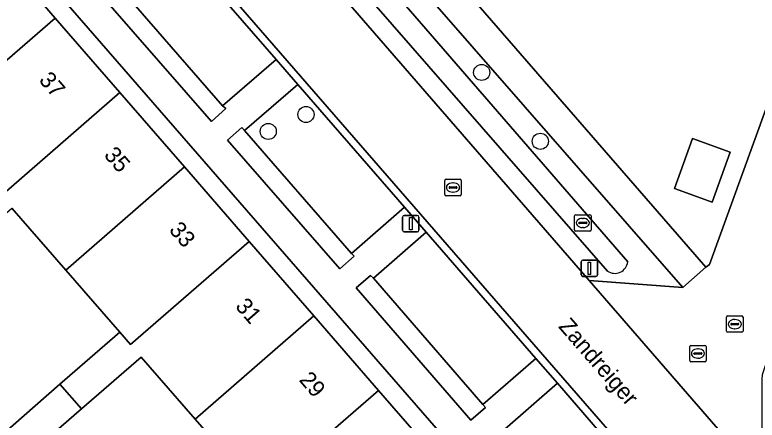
# Model space of a CAD drawing. Extents: x 155887 to 156869, y 383880 to 384678.
# Drawn here: x 156629.4 to 156674.52, y 384107.71 to 384132.36 of the extents above; entities that cross this region are included whole.
import ezdxf

# ---------------------------------------------------------------- set-up
doc = ezdxf.new("R2010")
doc.units = 0
for name, color, linetype in [('IMGEO_Boom', 7, 'Continuous'), ('IMGEO_Erf', 7, 'Continuous'), ('IMGEO_Greppel_droge_sloot', 7, 'Continuous'), ('IMGEO_Groenvoorziening', 7, 'Continuous'), ('IMGEO_Haag', 7, 'Continuous'), ('IMGEO_Kolk', 7, 'Continuous'), ('IMGEO_Lichtmast', 7, 'Continuous'), ('IMGEO_Openbare_ruimte_label', 7, 'Continuous'), ('IMGEO_Pand', 7, 'Continuous'), ('IMGEO_Pand_nummerreeks', 7, 'Continuous'), ('IMGEO_Parkeervlak_open', 7, 'Continuous'), ('IMGEO_Rijbaan_lokaal_gesloten', 7, 'Continuous'), ('IMGEO_Rijbaan_lokaal_open', 7, 'Continuous'), ('IMGEO_Rioolput', 7, 'Continuous'), ('IMGEO_Voetpad_open', 7, 'Continuous')]:
    doc.layers.add(name, color=color, linetype=linetype)

msp = doc.modelspace()

# ---------------------------------------------------------------- linework, layer by layer
at = {"layer": 'IMGEO_Boom'}
for centre in [(156657.774, 384128.855), (156647.092, 384126.294), (156644.801, 384125.266), (156661.337, 384124.665)]:
    msp.add_circle(centre, 0.489, dxfattribs=at)
at = {"layer": 'IMGEO_Erf'}
for points in [[(156692.007, 384173.426), (156672.069, 384180.768), (156640.231, 384152.904), (156671.388, 384117.021), (156671.62, 384117.179)], [(156599.132, 384113.164), (156608.489, 384121.292), (156617.846, 384129.421), (156627.191, 384137.539), (156631.854, 384132.164), (156635.784, 384127.635), (156639.715, 384123.104), (156643.645, 384118.575), (156647.577, 384114.044), (156651.506, 384109.515), (156655.438, 384104.984), (156659.368, 384100.453), (156663.489, 384095.704), (156664.364, 384096.46), (156626.242, 384140.297), (156587.667, 384106.816), (156589.344, 384104.881), (156593.045, 384100.611), (156593.133, 384100.673), (156589.53, 384104.822)], [(156672.87, 384124.002), (156671.774, 384120.973), (156669.495, 384121.798), (156670.591, 384124.827)]]:
    msp.add_lwpolyline(points, close=True, dxfattribs=at)
for points in [[(156628.439, 384106.681), (156632.142, 384109.899), (156635.772, 384113.055), (156632.493, 384116.827), (156629.214, 384120.6)], [(156643.641, 384104.002), (156640.361, 384107.775), (156637.083, 384111.546), (156633.453, 384108.39), (156629.75, 384105.172)]]:
    msp.add_lwpolyline(points, dxfattribs=at)
at = {"layer": 'IMGEO_Greppel_droge_sloot'}
for points in [[(156666.653, 384117.343), (156641.436, 384146.465)], [(156640.361, 384145.504), (156665.413, 384116.776)]]:
    msp.add_lwpolyline(points, dxfattribs=at)
msp.add_arc((156665.864, 384117.429), 0.793, 235.3417, 353.8036, dxfattribs=at)
at = {"layer": 'IMGEO_Groenvoorziening'}
for points in [[(156641.389, 384148.542), (156638.481, 384145.993), (156664.299, 384116.202), (156669.993, 384115.767)], [(156631.856, 384138.535), (156631.036, 384139.487), (156630.146, 384138.712), (156641.357, 384125.865), (156642.215, 384126.662), (156642.028, 384126.832)], [(156645.101, 384123.308), (156643.357, 384125.314), (156643.193, 384125.507), (156642.331, 384124.735), (156649.142, 384116.905), (156650.024, 384117.674), (156649.854, 384117.842)], [(156651.198, 384116.347), (156651.009, 384116.503), (156650.14, 384115.751), (156657.123, 384107.71), (156658.006, 384108.471), (156657.847, 384108.665)]]:
    msp.add_lwpolyline(points, close=True, dxfattribs=at)
for points in [[(156641.436, 384146.465), (156666.653, 384117.343)], [(156665.413, 384116.776), (156640.361, 384145.504)]]:
    msp.add_lwpolyline(points, dxfattribs=at)
msp.add_arc((156665.864, 384117.429), 0.793, 235.3417, 353.8036, dxfattribs=at)
at = {"layer": 'IMGEO_Haag'}
for points in [[(156642.028, 384126.832), (156631.856, 384138.535), (156631.036, 384139.487), (156630.146, 384138.712), (156641.357, 384125.865), (156642.215, 384126.662)], [(156649.854, 384117.842), (156645.101, 384123.308), (156643.357, 384125.314), (156643.193, 384125.507), (156642.331, 384124.735), (156649.142, 384116.905), (156650.024, 384117.674)], [(156657.847, 384108.665), (156651.198, 384116.347), (156651.009, 384116.503), (156650.14, 384115.751), (156657.123, 384107.71), (156658.006, 384108.471)]]:
    msp.add_lwpolyline(points, close=True, dxfattribs=at)
at = {"layer": 'IMGEO_Kolk'}
for p, q in [((156663.497, 384120.201), (156664.349, 384120.201)), ((156663.422, 384119.275), (156663.422, 384120.127)), ((156663.724, 384119.744), (156664.122, 384119.744)), ((156663.91, 384119.981), (156663.935, 384119.981)), ((156664.423, 384120.127), (156664.423, 384119.275)), ((156663.681, 384119.695), (156663.681, 384119.707)), ((156664.119, 384119.658), (156663.721, 384119.658)), ((156663.933, 384119.421), (156663.908, 384119.421)), ((156664.165, 384119.707), (156664.165, 384119.695)), ((156664.349, 384119.201), (156663.497, 384119.201))]:
    msp.add_line(p, q, dxfattribs=at)
for points in [[(156663.497, 384120.201), (156664.349, 384120.201)], [(156663.422, 384119.275), (156663.422, 384120.127)], [(156664.423, 384120.127), (156664.423, 384119.275)], [(156664.349, 384119.201), (156663.497, 384119.201)]]:
    msp.add_lwpolyline(points, dxfattribs=at)
for centre, radius, start, end in [((156663.499, 384120.125), 0.0765, 91.552, 178.448), ((156663.499, 384120.125), 0.0765, 91.552, 178.448), ((156664.347, 384120.125), 0.0765, 1.552, 88.448), ((156664.347, 384120.125), 0.0765, 1.552, 88.448), ((156663.721, 384119.704), 0.0403, 85.8775, 175.7526), ((156664.126, 384119.706), 0.0386, 1.7309, 96.639), ((156663.718, 384119.694), 0.0366, 178.938, 274.7102), ((156664.122, 384119.701), 0.043, 264.8664, 352.4533), ((156663.499, 384119.277), 0.0765, 181.552, 268.448), ((156663.499, 384119.277), 0.0765, 181.552, 268.448), ((156664.347, 384119.277), 0.0765, 271.552, 358.448), ((156664.347, 384119.277), 0.0765, 271.552, 358.448)]:
    msp.add_arc(centre, radius, start, end, dxfattribs=at)
for centre, major_axis, ratio, start_param, end_param in [((156663.909, 384119.701), (-0.387, 0.002), 0.722429, 4.712389, 7.853982), ((156663.934, 384119.701), (-0.39, 0.002), 0.717154, 1.570796, 4.712389)]:
    msp.add_ellipse(centre, major_axis=major_axis, ratio=ratio, start_param=start_param, end_param=end_param, dxfattribs=at)
at = {"layer": 'IMGEO_Lichtmast'}
for p, q in [((156652.969, 384119.258), (156652.969, 384120.058)), ((156652.969, 384120.058), (156652.969, 384119.258)), ((156653.069, 384120.158), (156653.859, 384120.158)), ((156653.859, 384120.158), (156653.069, 384120.158)), ((156653.959, 384120.058), (156653.959, 384119.258)), ((156653.959, 384119.258), (156653.959, 384120.058)), ((156653.859, 384119.158), (156653.069, 384119.158)), ((156653.069, 384119.158), (156653.859, 384119.158)), ((156663.823, 384116.546), (156663.823, 384117.346)), ((156663.823, 384117.346), (156663.823, 384116.546)), ((156663.923, 384117.446), (156664.713, 384117.446)), ((156664.713, 384117.446), (156663.923, 384117.446)), ((156664.813, 384117.346), (156664.813, 384116.546)), ((156664.813, 384116.546), (156664.813, 384117.346)), ((156664.713, 384116.446), (156663.923, 384116.446)), ((156663.923, 384116.446), (156664.713, 384116.446))]:
    msp.add_line(p, q, dxfattribs=at)
for points in [[(156653.389, 384120.033), (156653.539, 384120.033), (156653.539, 384119.283), (156653.389, 384119.283), (156653.389, 384120.033)], [(156664.243, 384117.321), (156664.393, 384117.321), (156664.393, 384116.571), (156664.243, 384116.571), (156664.243, 384117.321)]]:
    msp.add_lwpolyline(points, dxfattribs=at)
for centre, start, end in [((156653.069, 384120.058), 90, 180), ((156653.069, 384120.058), 90, 180), ((156653.859, 384120.058), 0, 90), ((156653.859, 384120.058), 360, 90), ((156653.069, 384119.258), 180, 270), ((156653.069, 384119.258), 180, 270), ((156653.859, 384119.258), 270, 0), ((156653.859, 384119.258), 270, 0), ((156663.923, 384117.346), 90, 180), ((156663.923, 384117.346), 90, 180), ((156664.713, 384117.346), 0, 90), ((156664.713, 384117.346), 360, 90), ((156663.923, 384116.546), 180, 270), ((156663.923, 384116.546), 180, 270), ((156664.713, 384116.546), 270, 0), ((156664.713, 384116.546), 270, 0)]:
    msp.add_arc(centre, 0.1, start, end, dxfattribs=at)
at = {"layer": 'IMGEO_Pand'}
for points in [[(156624.624, 384125.881), (156631.854, 384132.164), (156627.191, 384137.539), (156617.846, 384129.421), (156621.464, 384125.256), (156623.575, 384127.088)], [(156624.624, 384125.881), (156627.903, 384122.109), (156628.559, 384121.354), (156635.784, 384127.635), (156631.854, 384132.164)], [(156625.584, 384117.444), (156629.214, 384120.6), (156632.493, 384116.827), (156639.715, 384123.104), (156635.784, 384127.635), (156628.559, 384121.354), (156627.903, 384122.109), (156624.273, 384118.953)], [(156671.774, 384120.973), (156672.87, 384124.002), (156670.591, 384124.827), (156669.495, 384121.798)], [(156635.772, 384113.055), (156636.428, 384112.301), (156643.645, 384118.575), (156639.715, 384123.104), (156632.493, 384116.827)], [(156635.772, 384113.055), (156632.142, 384109.899), (156633.453, 384108.39), (156637.083, 384111.546), (156640.361, 384107.775), (156647.577, 384114.044), (156643.645, 384118.575), (156636.428, 384112.301)], [(156651.506, 384109.515), (156647.577, 384114.044), (156640.361, 384107.775), (156643.641, 384104.002), (156644.297, 384103.247)], [(156632.142, 384109.899), (156628.439, 384106.681), (156629.75, 384105.172), (156633.453, 384108.39)], [(156648.23, 384098.722), (156655.438, 384104.984), (156651.506, 384109.515), (156644.297, 384103.247), (156643.641, 384104.002), (156640.011, 384100.846), (156641.323, 384099.338), (156644.953, 384102.493)]]:
    msp.add_lwpolyline(points, close=True, dxfattribs=at)
at = {"layer": 'IMGEO_Parkeervlak_open'}
for points in [[(156635.094, 384141.353), (156634.265, 384142.334), (156631.036, 384139.487), (156631.856, 384138.535), (156642.028, 384126.832), (156645.276, 384129.637)], [(156648.334, 384126.107), (156646.591, 384128.125), (156643.357, 384125.314), (156645.101, 384123.308), (156649.854, 384117.842), (156653.088, 384120.655)], [(156661.071, 384111.467), (156654.396, 384119.142), (156651.198, 384116.347), (156657.847, 384108.665)], [(156659.171, 384107.166), (156664.131, 384101.394), (156666.72, 384098.374), (156668.347, 384099.827), (156669.957, 384101.21), (156668.515, 384102.891), (156667.373, 384104.188), (156662.385, 384109.95)]]:
    msp.add_lwpolyline(points, close=True, dxfattribs=at)
at = {"layer": 'IMGEO_Rijbaan_lokaal_gesloten'}
for points in [[(156634.265, 384142.334), (156635.094, 384141.353), (156645.276, 384129.637), (156646.591, 384128.125), (156648.334, 384126.107), (156653.088, 384120.655), (156654.396, 384119.142), (156661.071, 384111.467), (156662.385, 384109.95), (156667.373, 384104.188), (156668.515, 384102.891), (156669.957, 384101.21), (156672.182, 384098.688), (156673.627, 384097.017), (156674.784, 384095.678), (156679.734, 384089.985), (156681.066, 384088.468), (156686.032, 384082.758), (156687.753, 384080.745), (156689.082, 384079.232), (156695.457, 384071.872), (156696.778, 384070.365), (156704.9, 384061.019)], [(156707.089, 384059.25), (156688.102, 384081.041), (156680.796, 384089.479), (156662.154, 384110.91), (156634.612, 384142.629)]]:
    msp.add_lwpolyline(points, dxfattribs=at)
at = {"layer": 'IMGEO_Rijbaan_lokaal_open'}
msp.add_lwpolyline([(156704.056, 384206.716), (156704.035, 384206.61), (156692.007, 384173.426), (156671.62, 384117.179), (156671.388, 384117.021), (156669.993, 384115.767), (156664.299, 384116.202), (156674.809, 384104.102), (156674.826, 384110.185), (156674.834, 384110.482), (156675.458, 384112.297), (156713.159, 384216.382), (156703.377, 384207.942)], dxfattribs=at)
at = {"layer": 'IMGEO_Rioolput'}
for p, q in [((156655.531, 384121.431), (156655.531, 384122.283)), ((156655.606, 384122.357), (156656.458, 384122.357)), ((156656.019, 384122.137), (156656.044, 384122.137)), ((156656.532, 384122.283), (156656.532, 384121.431)), ((156655.79, 384121.851), (156655.79, 384121.863)), ((156656.228, 384121.814), (156655.83, 384121.814)), ((156655.833, 384121.9), (156656.231, 384121.9)), ((156656.042, 384121.577), (156656.017, 384121.577)), ((156656.274, 384121.863), (156656.274, 384121.851)), ((156656.458, 384121.357), (156655.606, 384121.357)), ((156672.656, 384113.124), (156672.656, 384113.976)), ((156672.731, 384114.05), (156673.583, 384114.05)), ((156673.657, 384113.976), (156673.657, 384113.124)), ((156672.915, 384113.544), (156672.915, 384113.556)), ((156673.353, 384113.507), (156672.955, 384113.507)), ((156672.958, 384113.593), (156673.356, 384113.593)), ((156673.144, 384113.83), (156673.169, 384113.83)), ((156673.399, 384113.556), (156673.399, 384113.544)), ((156673.583, 384113.05), (156672.731, 384113.05)), ((156673.167, 384113.27), (156673.142, 384113.27)), ((156670.416, 384111.332), (156670.416, 384112.184)), ((156670.491, 384112.258), (156671.343, 384112.258)), ((156671.417, 384112.184), (156671.417, 384111.332)), ((156670.675, 384111.752), (156670.675, 384111.764)), ((156671.113, 384111.715), (156670.715, 384111.715)), ((156670.718, 384111.801), (156671.116, 384111.801)), ((156670.904, 384112.038), (156670.929, 384112.038)), ((156671.159, 384111.764), (156671.159, 384111.752)), ((156671.343, 384111.258), (156670.491, 384111.258)), ((156670.927, 384111.478), (156670.902, 384111.478))]:
    msp.add_line(p, q, dxfattribs=at)
for points in [[(156655.531, 384121.431), (156655.531, 384122.283)], [(156655.606, 384122.357), (156656.458, 384122.357)], [(156656.532, 384122.283), (156656.532, 384121.431)], [(156656.458, 384121.357), (156655.606, 384121.357)], [(156672.656, 384113.124), (156672.656, 384113.976)], [(156672.731, 384114.05), (156673.583, 384114.05)], [(156673.657, 384113.976), (156673.657, 384113.124)], [(156673.583, 384113.05), (156672.731, 384113.05)], [(156670.416, 384111.332), (156670.416, 384112.184)], [(156670.491, 384112.258), (156671.343, 384112.258)], [(156671.417, 384112.184), (156671.417, 384111.332)], [(156671.343, 384111.258), (156670.491, 384111.258)]]:
    msp.add_lwpolyline(points, dxfattribs=at)
for centre, radius, start, end in [((156655.608, 384122.281), 0.0765, 91.552, 178.448), ((156655.608, 384122.281), 0.0765, 91.552, 178.448), ((156656.456, 384122.281), 0.0765, 1.552, 88.448), ((156656.456, 384122.281), 0.0765, 1.552, 88.448), ((156655.83, 384121.86), 0.0403, 85.8775, 175.7526), ((156655.827, 384121.85), 0.0366, 178.938, 274.7102), ((156656.231, 384121.857), 0.043, 264.8664, 352.4533), ((156656.235, 384121.862), 0.0386, 1.7309, 96.639), ((156655.608, 384121.433), 0.0765, 181.552, 268.448), ((156655.608, 384121.433), 0.0765, 181.552, 268.448), ((156656.456, 384121.433), 0.0765, 271.552, 358.448), ((156656.456, 384121.433), 0.0765, 271.552, 358.448), ((156672.733, 384113.974), 0.0765, 91.552, 178.448), ((156672.733, 384113.974), 0.0765, 91.552, 178.448), ((156673.581, 384113.974), 0.0765, 1.552, 88.448), ((156673.581, 384113.974), 0.0765, 1.552, 88.448), ((156672.955, 384113.553), 0.0403, 85.8775, 175.7526), ((156672.952, 384113.543), 0.0366, 178.938, 274.7102), ((156673.356, 384113.55), 0.043, 264.8664, 352.4533), ((156673.36, 384113.555), 0.0386, 1.7309, 96.639), ((156672.733, 384113.126), 0.0765, 181.552, 268.448), ((156672.733, 384113.126), 0.0765, 181.552, 268.448), ((156673.581, 384113.126), 0.0765, 271.552, 358.448), ((156673.581, 384113.126), 0.0765, 271.552, 358.448), ((156670.493, 384112.182), 0.0765, 91.552, 178.448), ((156670.493, 384112.182), 0.0765, 91.552, 178.448), ((156671.341, 384112.182), 0.0765, 1.552, 88.448), ((156671.341, 384112.182), 0.0765, 1.552, 88.448), ((156670.715, 384111.761), 0.0403, 85.8775, 175.7526), ((156670.712, 384111.751), 0.0366, 178.938, 274.7102), ((156671.116, 384111.758), 0.043, 264.8664, 352.4533), ((156671.12, 384111.763), 0.0386, 1.7309, 96.639), ((156670.493, 384111.334), 0.0765, 181.552, 268.448), ((156670.493, 384111.334), 0.0765, 181.552, 268.448), ((156671.341, 384111.334), 0.0765, 271.552, 358.448), ((156671.341, 384111.334), 0.0765, 271.552, 358.448)]:
    msp.add_arc(centre, radius, start, end, dxfattribs=at)
for centre, major_axis, ratio, start_param, end_param in [((156656.018, 384121.857), (-0.387, 0.002), 0.722429, 4.712389, 7.853982), ((156656.043, 384121.857), (-0.39, 0.002), 0.717154, 1.570796, 4.712389), ((156673.143, 384113.55), (-0.387, 0.002), 0.722429, 4.712389, 7.853982), ((156673.168, 384113.55), (-0.39, 0.002), 0.717154, 1.570796, 4.712389), ((156670.903, 384111.758), (-0.387, 0.002), 0.722429, 4.712389, 7.853982), ((156670.928, 384111.758), (-0.39, 0.002), 0.717154, 1.570796, 4.712389)]:
    msp.add_ellipse(centre, major_axis=major_axis, ratio=ratio, start_param=start_param, end_param=end_param, dxfattribs=at)
at = {"layer": 'IMGEO_Voetpad_open'}
for points in [[(156638.481, 384145.993), (156641.389, 384148.542), (156669.993, 384115.767), (156671.388, 384117.021), (156640.231, 384152.904)], [(156715.884, 384057.159), (156714.376, 384058.642), (156712.098, 384061.075), (156712.256, 384061.212), (156701.762, 384073.232), (156691.649, 384084.815), (156674.809, 384104.102), (156664.299, 384116.202), (156638.481, 384145.993)], [(156634.612, 384142.629), (156662.154, 384110.91), (156680.796, 384089.479), (156688.102, 384081.041), (156707.089, 384059.25), (156708.358, 384057.797), (156710.535, 384055.305), (156710.605, 384055.225)], [(156626.242, 384140.297), (156664.364, 384096.46)], [(156659.171, 384107.166), (156662.385, 384109.95), (156661.071, 384111.467), (156657.847, 384108.665), (156658.006, 384108.471), (156657.123, 384107.71), (156650.14, 384115.751), (156651.009, 384116.503), (156651.198, 384116.347), (156654.396, 384119.142), (156653.088, 384120.655), (156649.854, 384117.842), (156650.024, 384117.674), (156649.142, 384116.905), (156642.331, 384124.735), (156643.193, 384125.507), (156643.357, 384125.314), (156646.591, 384128.125), (156645.276, 384129.637), (156642.028, 384126.832), (156642.215, 384126.662), (156641.357, 384125.865), (156630.146, 384138.712)]]:
    msp.add_lwpolyline(points, dxfattribs=at)

# ---------------------------------------------------------------- texts
at = {"layer": 'IMGEO_Openbare_ruimte_label'}
msp.add_text('Zandreiger', height=1, rotation=310.9865, dxfattribs=at).set_placement((156662.393, 384113.381))
at = {"layer": 'IMGEO_Pand_nummerreeks'}
for s, p in [('37', (156630.813, 384128.36)), ('35', (156634.767, 384123.803)), ('33', (156638.722, 384119.245)), ('31', (156642.75, 384114.602)), ('29', (156646.63, 384110.13))]:
    msp.add_text(s, height=1, rotation=310.9464, dxfattribs=at).set_placement(p)

doc.saveas('drawing.dxf')
